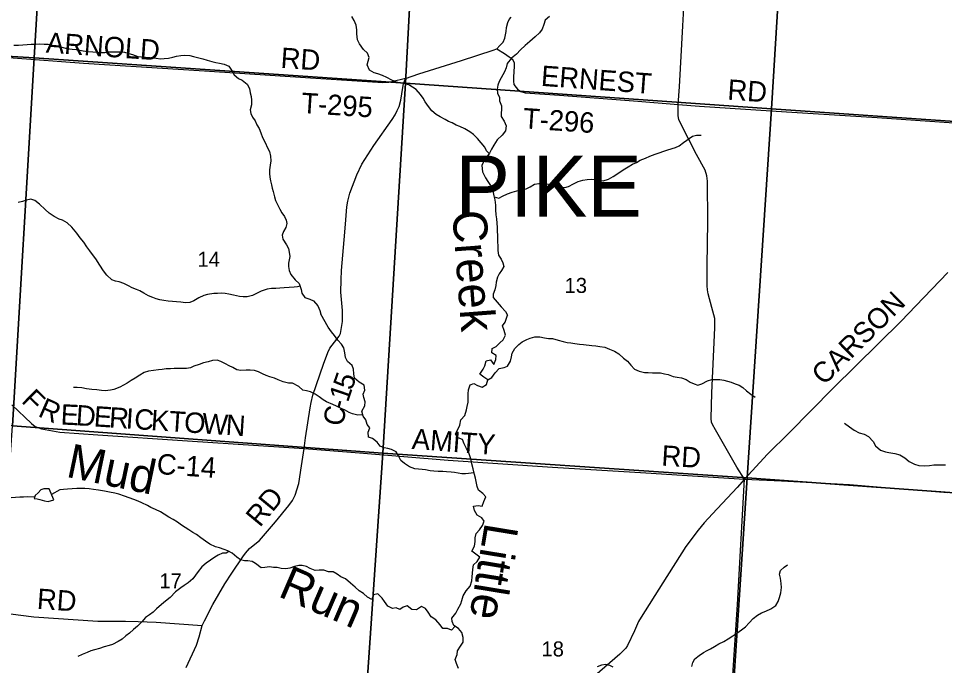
# Model space of a CAD drawing. Extents: x 1759416 to 2214760, y 252598 to 1116833.
# Drawn here: x 1984651 to 1998256, y 905504 to 915007 of the extents above; entities that cross this region are included whole.
import ezdxf

# ---------------------------------------------------------------- set-up
doc = ezdxf.new("R2010")
doc.units = 0
for name, color, linetype in [('GM_X_County_Road', 7, 'Continuous'), ('GM_X_County_Road_Text', 7, 'Continuous'), ('GM_X_Major_Lake_Text', 7, 'Continuous'), ('GM_X_Minor_Lake', 7, 'Continuous'), ('GM_X_Minor_River', 7, 'Continuous'), ('GM_X_Minor_River_Text', 7, 'Continuous'), ('GM_X_Section', 7, 'Continuous'), ('GM_X_Section_Text', 7, 'Continuous'), ('GM_X_Township_Road', 7, 'Continuous'), ('GM_X_Township_Road_Text', 7, 'Continuous'), ('GM_X_Township_Text', 7, 'Continuous')]:
    doc.layers.add(name, color=color, linetype=linetype)

msp = doc.modelspace()

# ---------------------------------------------------------------- linework, layer by layer
at = {"layer": 'GM_X_County_Road'}
for points in [[(1988847, 908693), (1988867, 908847), (1988936, 909290), (1988950, 909368), (1988976, 909472), (1989132, 909932), (1989197, 910103), (1989225, 910163), (1989363, 910341), (1989381, 910381), (1989411, 910559), (1989409, 910719), (1989385, 910986), (1989390, 911170), (1989399, 911307), (1989447, 911868), (1989458, 912050), (1989469, 912179), (1989475, 912241), (1989488, 912325), (1989517, 912443), (1989621, 912713), (1989696, 912869), (1989872, 913141), (1990143, 913522), (1990183, 913592), (1990214, 913654), (1990244, 913716), (1990269, 913810), (1990296, 913996), (1990308, 914050), (1990337, 914126), (1990532, 914193), (1991161, 914392), (1991627, 914541), (1991677, 914563), (1991725, 914612), (1991770, 914658), (1991798, 914718), (1991815, 914818), (1991821, 914877), (1991842, 914951), (1991860, 914991), (1991888, 915027)], [(1984555, 909330), (1984843, 909058), (1984895, 909014), (1984991, 908979), (1985259, 908931), (1985817, 908892), (1987136, 908805), (1988847, 908693), (1989661, 908626), (1990962, 908521), (1992497, 908415), (1993868, 908334), (1995320, 908240), (1995861, 908218), (1996861, 908163), (1997266, 908128), (1998306, 908045)], [(1987112, 905474), (1987265, 905801), (1987305, 905923), (1987349, 906089), (1987385, 906161), (1987507, 906397), (1987682, 906705), (1987784, 906860), (1987948, 907098), (1987987, 907152), (1988047, 907220), (1988101, 907266), (1988193, 907338), (1988427, 907612), (1988622, 907852), (1988678, 907928), (1988714, 908006), (1988772, 908178), (1988811, 908435), (1988847, 908693)]]:
    msp.add_lwpolyline(points, dxfattribs=at)
at = {"layer": 'GM_X_Minor_Lake'}
for points in [[(1985101, 908099), (1985023, 908098), (1984981, 908086), (1984941, 908042), (1984894, 907999), (1984882, 907957), (1984926, 907954), (1984966, 907942), (1985032, 907924), (1985088, 907913), (1985168, 907935)], [(1985168, 907935), (1985101, 908099)]]:
    msp.add_lwpolyline(points, dxfattribs=at)
at = {"layer": 'GM_X_Minor_River'}
for points in [[(1991568, 913025), (1991529, 913062), (1991501, 913118), (1991451, 913182), (1991394, 913246), (1991338, 913304), (1991284, 913345), (1991209, 913387), (1991135, 913419), (1991083, 913439), (1991021, 913473), (1990969, 913496), (1990919, 913524), (1990844, 913562), (1990786, 913598), (1990726, 913653), (1990676, 913715), (1990625, 913783), (1990595, 913837), (1990555, 913893), (1990494, 913963), (1990440, 913999), (1990384, 914031), (1990330, 914048), (1990268, 914060), (1990204, 914070), (1990138, 914102), (1990063, 914143), (1989999, 914171), (1989931, 914193), (1989877, 914209), (1989809, 914250), (1989776, 914328), (1989788, 914382), (1989802, 914433), (1989778, 914499), (1989721, 914554), (1989661, 914634), (1989633, 914694), (1989622, 914780), (1989620, 914842), (1989610, 914908), (1989585, 914978), (1989549, 915036)], [(1992455, 915039), (1992389, 914985), (1992368, 914921), (1992346, 914850), (1992304, 914798), (1992240, 914738), (1992164, 914669), (1992095, 914613), (1992025, 914549), (1991967, 914486), (1991893, 914424), (1991832, 914349), (1991814, 914285), (1991792, 914225), (1991743, 914137), (1991713, 914082), (1991695, 914028), (1991683, 913968), (1991689, 913912), (1991716, 913848), (1991720, 913798), (1991748, 913726), (1991749, 913672), (1991745, 913618), (1991741, 913566), (1991789, 913498), (1991814, 913430), (1991808, 913356), (1991756, 913293), (1991685, 913223), (1991633, 913145), (1991603, 913087), (1991571, 913030), (1991534, 912974), (1991490, 912910), (1991460, 912848), (1991470, 912753), (1991513, 912669), (1991547, 912614), (1991587, 912554), (1991618, 912478), (1991636, 912404), (1991648, 912344), (1991659, 912266), (1991661, 912197)], [(1984580, 914616), (1984652, 914616), (1984712, 914620), (1984776, 914625), (1984838, 914629), (1984906, 914631), (1984962, 914634), (1985030, 914632), (1985088, 914630), (1985148, 914618), (1985210, 914603), (1985288, 914585), (1985362, 914569), (1985440, 914558), (1985496, 914550), (1985551, 914542), (1985603, 914534), (1985671, 914524), (1985741, 914517), (1985803, 914511), (1985863, 914507), (1985919, 914510), (1985973, 914516), (1986025, 914518), (1986075, 914518), (1986141, 914517), (1986207, 914511), (1986273, 914495), (1986327, 914477), (1986406, 914448), (1986456, 914444), (1986518, 914440), (1986586, 914436), (1986674, 914427), (1986736, 914417), (1986792, 914419), (1986854, 914426), (1986918, 914442), (1986972, 914454), (1987036, 914466), (1987096, 914471), (1987166, 914463), (1987222, 914451), (1987300, 914428), (1987360, 914414), (1987424, 914398), (1987491, 914378), (1987549, 914362), (1987605, 914351), (1987671, 914337), (1987741, 914307), (1987791, 914235), (1987820, 914181), (1987884, 914124), (1987936, 914102), (1988012, 914042), (1988043, 913978), (1988057, 913918), (1988067, 913862), (1988074, 913808), (1988072, 913740), (1988056, 913668), (1988062, 913614), (1988091, 913558), (1988129, 913504), (1988151, 913448), (1988189, 913392), (1988212, 913328), (1988238, 913262), (1988276, 913188), (1988311, 913106), (1988337, 913052), (1988355, 912984), (1988358, 912918), (1988348, 912854), (1988338, 912786), (1988338, 912732), (1988343, 912677), (1988353, 912623), (1988367, 912565), (1988377, 912515), (1988392, 912465), (1988410, 912389), (1988428, 912335), (1988452, 912283), (1988491, 912209), (1988519, 912151), (1988557, 912100), (1988582, 912046), (1988594, 911996), (1988580, 911939), (1988544, 911879), (1988523, 911827), (1988533, 911767)], [(1991640, 912386), (1991708, 912368), (1991762, 912398), (1991838, 912431), (1991904, 912457), (1991974, 912475), (1992040, 912488), (1992112, 912504), (1992168, 912534), (1992234, 912575), (1992294, 912585), (1992362, 912583), (1992412, 912577), (1992464, 912568), (1992542, 912546), (1992602, 912532), (1992678, 912526), (1992734, 912541), (1992804, 912577), (1992876, 912611), (1992944, 912634), (1993004, 912644), (1993064, 912646), (1993116, 912643), (1993186, 912631), (1993242, 912625), (1993320, 912647), (1993386, 912686), (1993442, 912720), (1993506, 912764), (1993558, 912797), (1993610, 912827), (1993673, 912867), (1993729, 912894), (1993785, 912928), (1993861, 912958), (1993929, 912987), (1994005, 913015), (1994065, 913033), (1994131, 913058), (1994191, 913076), (1994305, 913115), (1994357, 913135), (1994422, 913187), (1994552, 913278), (1994612, 913292), (1994682, 913294)], [(1988789, 911076), (1988750, 911065), (1988700, 911061), (1988628, 911058), (1988552, 911052), (1988492, 911046), (1988432, 911043), (1988366, 911043), (1988304, 911031), (1988216, 911002), (1988158, 910974), (1988090, 910940), (1988010, 910919), (1987952, 910917), (1987898, 910925), (1987808, 910944), (1987742, 910960), (1987686, 910968), (1987636, 910972), (1987574, 910969), (1987522, 910967), (1987428, 910953), (1987372, 910937), (1987300, 910904), (1987226, 910862), (1987170, 910836), (1987104, 910829), (1987034, 910839), (1986974, 910845), (1986912, 910850), (1986850, 910856), (1986788, 910864), (1986725, 910876), (1986675, 910891), (1986623, 910907), (1986559, 910933), (1986491, 910971), (1986435, 911005), (1986385, 911028), (1986320, 911052), (1986266, 911082), (1986196, 911114), (1986130, 911137), (1986078, 911149), (1986024, 911169), (1985947, 911235), (1985901, 911299), (1985847, 911385), (1985788, 911476), (1985740, 911542), (1985698, 911596), (1985657, 911652), (1985611, 911722), (1985559, 911784), (1985508, 911856), (1985432, 911944), (1985366, 912005), (1985297, 912043), (1985247, 912059), (1985173, 912099), (1985101, 912146), (1985040, 912204), (1984958, 912282), (1984892, 912334), (1984832, 912352), (1984768, 912337), (1984710, 912321), (1984648, 912307)], [(1991661, 912197), (1991665, 912123), (1991672, 912067), (1991680, 912001), (1991684, 911939), (1991686, 911887), (1991689, 911817), (1991691, 911729), (1991693, 911669), (1991696, 911601), (1991704, 911533), (1991742, 911471), (1991766, 911419), (1991781, 911367), (1991749, 911306), (1991715, 911256), (1991689, 911206), (1991668, 911136), (1991664, 911086), (1991650, 911024), (1991626, 910957), (1991627, 910907), (1991683, 910841), (1991741, 910774), (1991804, 910702), (1991838, 910650)], [(1988533, 911767), (1988589, 911681), (1988619, 911629), (1988628, 911577), (1988636, 911513), (1988628, 911463), (1988620, 911413), (1988617, 911363), (1988627, 911307), (1988651, 911249), (1988716, 911171), (1988776, 911115), (1988806, 911025), (1988814, 910975), (1988859, 910911), (1988929, 910887), (1988987, 910858), (1989047, 910786), (1989076, 910716), (1989094, 910664)], [(1991345, 908334), (1991217, 908317), (1991167, 908319), (1991059, 908336), (1991007, 908344), (1990939, 908348), (1990887, 908351), (1990816, 908353), (1990752, 908356), (1990698, 908364), (1990630, 908376), (1990580, 908381), (1990526, 908385), (1990474, 908392), (1990395, 908424), (1990321, 908473), (1990269, 908517), (1990235, 908583), (1990200, 908642), (1990130, 908676), (1990078, 908689), (1990022, 908699), (1989966, 908727), (1989922, 908784), (1989853, 908840), (1989795, 908857), (1989787, 908931), (1989812, 908995), (1989774, 909045), (1989756, 909111), (1989713, 909168), (1989697, 909238), (1989738, 909320), (1989742, 909376), (1989726, 909438), (1989713, 909488), (1989737, 909550), (1989731, 909622), (1989658, 909667), (1989586, 909723), (1989578, 909790), (1989575, 909854), (1989553, 909908), (1989485, 909968), (1989456, 910027), (1989446, 910097), (1989433, 910171), (1989397, 910225), (1989343, 910284), (1989294, 910352), (1989248, 910405), (1989200, 910471), (1989094, 910664)], [(1991208, 909176), (1991233, 909258), (1991241, 909310), (1991257, 909372), (1991260, 909422), (1991260, 909494), (1991263, 909554), (1991289, 909624), (1991343, 909648), (1991395, 909618), (1991465, 909593), (1991525, 909629), (1991546, 909701), (1991486, 909741), (1991428, 909784), (1991479, 909854), (1991505, 909905), (1991521, 909977), (1991584, 909993), (1991633, 909925), (1991666, 909997), (1991670, 910059), (1991606, 910095), (1991609, 910159), (1991669, 910191), (1991721, 910243), (1991772, 910288), (1991808, 910358), (1991789, 910422), (1991761, 910491), (1991799, 910545), (1991838, 910650)], [(1991546, 909701), (1991604, 909735), (1991655, 909802), (1991713, 909864), (1991785, 909880), (1991835, 909901), (1991882, 909973), (1991894, 910039), (1991903, 910093), (1991943, 910161), (1992001, 910217), (1992052, 910259), (1992118, 910294), (1992170, 910310), (1992238, 910331), (1992313, 910331), (1992380, 910317), (1992436, 910308), (1992499, 910308), (1992580, 910283), (1992652, 910265), (1992712, 910248), (1992766, 910242), (1992826, 910234), (1992896, 910225), (1992952, 910217), (1993076, 910204), (1993136, 910200), (1993190, 910191), (1993264, 910179), (1993332, 910152), (1993406, 910120), (1993472, 910081), (1993540, 910017), (1993597, 909972), (1993647, 909914), (1993703, 909857), (1993771, 909825), (1993847, 909808), (1993905, 909806), (1993965, 909802), (1994025, 909803), (1994085, 909801), (1994143, 909788), (1994197, 909776), (1994269, 909748), (1994329, 909737), (1994391, 909727), (1994459, 909704), (1994520, 909664), (1994578, 909641), (1994632, 909621), (1994692, 909641), (1994773, 909686), (1994837, 909704), (1994903, 909705), (1994955, 909705), (1995013, 909695), (1995069, 909678), (1995123, 909664), (1995181, 909642), (1995239, 909623), (1995295, 909587), (1995346, 909536), (1995410, 909490), (1995476, 909445)], [(1989708, 909187), (1989635, 909180), (1989559, 909201), (1989507, 909221), (1989443, 909260), (1989391, 909280), (1989323, 909312), (1989267, 909335), (1989177, 909377), (1989126, 909408), (1989066, 909452), (1989012, 909489), (1988942, 909525), (1988884, 909536), (1988828, 909548), (1988768, 909604), (1988679, 909651), (1988617, 909649), (1988541, 909668), (1988467, 909702), (1988411, 909723), (1988343, 909745), (1988289, 909764), (1988237, 909790), (1988179, 909819), (1988119, 909835), (1988057, 909843), (1987995, 909840), (1987919, 909838), (1987861, 909849), (1987801, 909881), (1987747, 909905), (1987691, 909936), (1987624, 909970), (1987572, 909987), (1987502, 909983), (1987439, 909966), (1987371, 909948), (1987305, 909924), (1987229, 909899), (1987177, 909877), (1987120, 909865), (1987066, 909866), (1987006, 909864), (1986938, 909865), (1986884, 909861), (1986820, 909859), (1986764, 909852), (1986708, 909846), (1986632, 909838), (1986560, 909829), (1986499, 909805), (1986435, 909770), (1986365, 909726), (1986304, 909692), (1986248, 909653), (1986194, 909619), (1986140, 909593), (1986051, 909560), (1986001, 909548), (1985923, 909539), (1985869, 909545), (1985803, 909553), (1985729, 909556), (1985651, 909568), (1985583, 909581), (1985511, 909585), (1985457, 909586)], [(1991114, 905461), (1991085, 905531), (1991069, 905591), (1991096, 905663), (1991100, 905717), (1991147, 905785), (1991183, 905847), (1991183, 905915), (1991166, 905989), (1991116, 906048), (1991048, 906092), (1991021, 906150), (1991019, 906200), (1991078, 906270), (1991104, 906332), (1991152, 906408), (1991167, 906460), (1991183, 906528), (1991228, 906598), (1991288, 906671), (1991311, 906747), (1991315, 906806), (1991322, 906862), (1991324, 906912), (1991336, 906980), (1991391, 907031), (1991429, 907095), (1991371, 907138), (1991314, 907182), (1991350, 907256), (1991361, 907324), (1991359, 907378), (1991375, 907440), (1991424, 907494), (1991468, 907558), (1991491, 907622), (1991459, 907674), (1991391, 907711), (1991351, 907779), (1991334, 907845), (1991406, 907853), (1991464, 907844), (1991488, 907912), (1991519, 907980), (1991471, 908031), (1991409, 908079), (1991388, 908131), (1991364, 908256), (1991351, 908308), (1991331, 908394), (1991314, 908468), (1991302, 908518), (1991282, 908585), (1991263, 908641), (1991235, 908691), (1991197, 908760), (1991176, 908824), (1991110, 908848), (1991074, 908905), (1991109, 908978), (1991133, 909036), (1991152, 909110), (1991208, 909176)], [(1996789, 909062), (1996859, 909010), (1996928, 908961), (1997002, 908921), (1997076, 908900), (1997142, 908868), (1997208, 908793), (1997243, 908731), (1997315, 908668), (1997389, 908640), (1997441, 908632), (1997525, 908619), (1997599, 908600), (1997674, 908554), (1997740, 908501), (1997814, 908463), (1997882, 908440), (1997956, 908436), (1998036, 908441), (1998100, 908449), (1998160, 908451), (1998212, 908452), (1998272, 908452)], [(1991066, 906080), (1991014, 906022), (1990954, 906047), (1990884, 906049), (1990844, 906101), (1990783, 906174), (1990715, 906218), (1990671, 906287), (1990632, 906339), (1990570, 906368), (1990499, 906322), (1990429, 906326), (1990362, 906381), (1990303, 906359), (1990253, 906326), (1990199, 906350), (1990147, 906340), (1990077, 906375), (1990030, 906443), (1989994, 906493), (1989932, 906556), (1989868, 906542), (1989840, 906474), (1989778, 906505), (1989722, 906559), (1989656, 906600), (1989597, 906656), (1989529, 906713), (1989457, 906775), (1989389, 906808), (1989335, 906844), (1989276, 906881), (1989206, 906877), (1989138, 906902), (1989070, 906906), (1989011, 906898), (1988936, 906927), (1988880, 906957), (1988820, 906972), (1988770, 906972), (1988704, 906958), (1988637, 906933), (1988577, 906923), (1988509, 906930), (1988449, 906942), (1988399, 906944), (1988341, 906953), (1988269, 906943), (1988217, 906938), (1988135, 907002), (1988083, 907033), (1988019, 907041), (1987969, 907041), (1987915, 907054), (1987858, 907096), (1987788, 907155), (1987726, 907187), (1987674, 907207), (1987602, 907230), (1987544, 907246), (1987460, 907285), (1987397, 907331), (1987329, 907378), (1987267, 907426), (1987211, 907459), (1987153, 907495), (1987100, 907530), (1987048, 907566), (1986988, 907609), (1986922, 907647), (1986858, 907683), (1986791, 907726), (1986737, 907760), (1986665, 907795), (1986597, 907825), (1986545, 907854), (1986461, 907892), (1986407, 907919), (1986347, 907943), (1986210, 907990), (1986124, 908019), (1986068, 908033), (1985988, 908050), (1985912, 908062), (1985826, 908079), (1985754, 908091), (1985690, 908098), (1985626, 908102), (1985570, 908104), (1985510, 908105), (1985438, 908097), (1985369, 908094), (1985313, 908088), (1985259, 908082), (1985135, 908016)], [(1984887, 907974), (1984778, 907979), (1984724, 907978), (1984668, 907976), (1984608, 907970), (1984538, 907965), (1984486, 907949)], [(1987740, 907180), (1987704, 907155), (1987646, 907152), (1987586, 907126), (1987533, 907096), (1987407, 907007), (1987344, 906953), (1987292, 906885), (1987253, 906828), (1987213, 906774), (1987142, 906716), (1987084, 906676), (1987034, 906643), (1986957, 906585), (1986877, 906503), (1986812, 906448), (1986752, 906398), (1986678, 906338), (1986627, 906289), (1986575, 906249), (1986519, 906207), (1986462, 906147), (1986400, 906082), (1986341, 906032), (1986283, 905976), (1986229, 905939), (1986174, 905891), (1986114, 905855), (1986032, 905812), (1985981, 905796), (1985911, 905778), (1985843, 905755), (1985769, 905735), (1985715, 905720), (1985661, 905696), (1985584, 905664), (1985520, 905637)], [(1994542, 905487), (1994560, 905549), (1994589, 905603), (1994651, 905648), (1994715, 905696), (1994770, 905722), (1994820, 905749), (1994876, 905781), (1994940, 905821), (1995013, 905854), (1995079, 905894), (1995145, 905938), (1995206, 905979), (1995272, 906025), (1995332, 906073), (1995385, 906130), (1995447, 906196), (1995508, 906244), (1995566, 906276), (1995632, 906303), (1995704, 906335), (1995779, 906386), (1995813, 906444), (1995834, 906500), (1995850, 906572), (1995861, 906648), (1995859, 906706), (1995845, 906785), (1995830, 906847), (1995848, 906899), (1995899, 906947), (1995949, 906982)], [(1993159, 905488), (1993223, 905515), (1993277, 905521), (1993333, 905509), (1993385, 905484)]]:
    msp.add_lwpolyline(points, dxfattribs=at)
at = {"layer": 'GM_X_Section'}
for points in [[(1985205, 919838), (1984883, 914430), (1979955, 914728), (1980047, 916459), (1980156, 919016), (1980218, 920136)], [(1990624, 919458), (1990339, 914059), (1984883, 914430), (1985205, 919838)], [(1996050, 919111), (1995713, 913681), (1990339, 914059), (1990624, 919458)], [(2001672, 918691), (2001384, 913291), (1995713, 913681), (1996050, 919111)], [(1979955, 914728), (1984883, 914430), (1984564, 909023), (1979682, 909359), (1979803, 911108), (1979920, 913831)], [(1984883, 914430), (1990339, 914059), (1990004, 908624), (1984564, 909023)], [(1990339, 914059), (1995713, 913681), (1995356, 908258), (1990004, 908624)], [(1995713, 913681), (2001384, 913291), (2001110, 907846), (1995356, 908258)], [(1984564, 909023), (1990004, 908624), (1989634, 903190), (1984176, 903528)], [(1990004, 908624), (1995356, 908258), (1995000, 902804), (1989634, 903190)], [(1995356, 908258), (2001110, 907846), (2000850, 902442), (1995000, 902804)]]:
    msp.add_lwpolyline(points, close=True, dxfattribs=at)
at = {"layer": 'GM_X_Township_Road'}
for points in [[(1995320, 908240), (1995206, 908417), (1994891, 908966), (1994847, 909042), (1994834, 909076), (1994828, 909132), (1994840, 909507), (1994881, 910466), (1994880, 910600), (1994838, 910761), (1994784, 910962), (1994772, 911020), (1994771, 911080), (1994771, 911381), (1994777, 912021), (1994773, 912619), (1994764, 912695), (1994738, 912779), (1994614, 913011), (1994377, 913468), (1994353, 913522), (1994342, 913578), (1994342, 913636), (1994345, 913743), (1994361, 914003), (1994411, 914901), (1994505, 916579)], [(1990337, 914126), (1990135, 914076), (1990092, 914066), (1990006, 914064), (1988940, 914130), (1987386, 914232), (1985604, 914346), (1984572, 914424), (1983479, 914499)], [(1991677, 914563), (1991790, 914494), (1991860, 914447), (1991904, 914413), (1991924, 914380), (1991934, 914356), (1991933, 914308), (1991922, 914144), (1991926, 914086), (1991929, 914039), (1991965, 913995), (1991985, 913969), (1992033, 913934), (1992093, 913916), (1992601, 913879), (1993751, 913795), (1994345, 913743), (1994655, 913722), (1995937, 913636), (1997265, 913551), (1999099, 913426), (2000229, 913342), (2001356, 913267)], [(1998308, 911275), (1997836, 910787), (1997619, 910563), (1996619, 909577), (1995973, 908922), (1995657, 908607), (1995320, 908240), (1995209, 908117), (1994846, 907730), (1994725, 907597), (1994639, 907493), (1994457, 907250), (1994118, 906717), (1993801, 906212), (1993761, 906148), (1993702, 906014), (1993601, 905797), (1993573, 905757), (1993486, 905669), (1992861, 905128)], [(1994852, 900090), (1994859, 900228), (1994933, 901324), (1995010, 903251), (1995106, 904769), (1995213, 906397), (1995320, 908240)], [(1981135, 906555), (1981293, 906508), (1981493, 906442), (1981559, 906430), (1981673, 906425), (1982975, 906387), (1983996, 906332), (1984876, 906217), (1985814, 906156), (1985976, 906153), (1986222, 906154), (1986408, 906151), (1986674, 906139), (1987349, 906089)]]:
    msp.add_lwpolyline(points, dxfattribs=at)

# ---------------------------------------------------------------- texts
at = {"layer": 'GM_X_County_Road_Text'}
for s, rotation, p in [('5', 71.2227, (1989549, 909533)), ('F', 315.5342, (1984681, 909379)), ('1', 71.3709, (1989490, 909358)), ('R', 336.1465, (1984923, 909171)), ('E', 357.1864, (1985265, 909044)), ('D', 356.278, (1985488, 909033)), ('E', 356.3118, (1985751, 909016)), ('R', 356.3092, (1985975, 909001)), ('I', 356.3083, (1986221, 908985)), ('C', 356.3092, (1986344, 908977)), ('C', 80.9503, (1989422, 909009)), ('-', 74.7141, (1989459, 909244)), ('K', 356.3073, (1986590, 908962)), ('T', 356.3118, (1986853, 908945)), ('O', 356.3073, (1987077, 908930)), ('W', 356.3092, (1987341, 908913)), ('N', 356.3106, (1987688, 908891)), ('AMITY', 355.7859, (1990423, 908686)), ('RD', 356.5467, (1994092, 908440)), ('C-14', 356.2096, (1986676, 908317)), ('RD', 50.4405, (1988197, 907522))]:
    msp.add_text(s, height=300, rotation=rotation, dxfattribs=at).set_placement(p)
at = {"layer": 'GM_X_Major_Lake_Text'}
msp.add_text('Creek', height=500.1, rotation=274.3185, dxfattribs=at).set_placement((1991023, 912174))
at = {"layer": 'GM_X_Minor_River_Text'}
for s, rotation, p in [('Mud', 348.1971, (1985334, 908278)), ('Little', 260.6873, (1991505, 907614)), ('Run', 336.6527, (1988448, 906526))]:
    msp.add_text(s, height=500.1, rotation=rotation, dxfattribs=at).set_placement(p)
at = {"layer": 'GM_X_Section_Text'}
for s, p in [('14', (1987281, 911360)), ('13', (1992675, 910976)), ('17', (1986720, 906635)), ('18', (1992336, 905636))]:
    msp.add_text(s, height=221, rotation=0, dxfattribs=at).set_placement(p)
at = {"layer": 'GM_X_Township_Road_Text'}
for s, rotation, p in [('ARNOLD', 356.0664, (1985049, 914507)), ('RD', 356.0551, (1988496, 914283)), ('ERNEST', 355.8242, (1992321, 914019)), ('RD', 356.0531, (1995061, 913816)), ('T-295', 356.3436, (1988800, 913620)), ('T-296', 356.0941, (1992056, 913395)), ('CARSON', 44.6455, (1996484, 909607)), ('RD', 356.055, (1984915, 906336))]:
    msp.add_text(s, height=300, rotation=rotation, dxfattribs=at).set_placement(p)
at = {"layer": 'GM_X_Township_Text'}
msp.add_text('PIKE', height=900, rotation=0, dxfattribs=at).set_placement((1991069, 912095))

doc.saveas('drawing.dxf')
